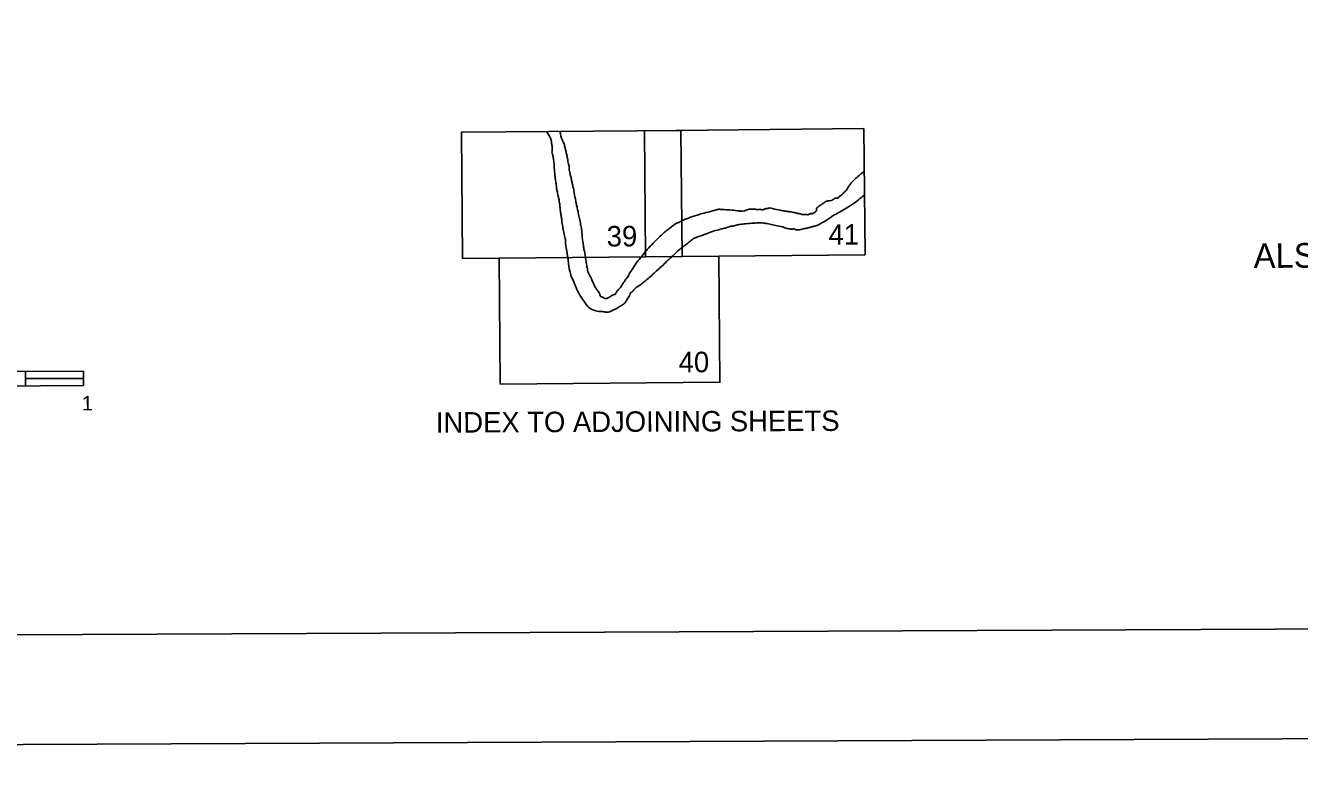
# Model space of a CAD drawing. Extents: x 3424494 to 3462436, y 522220 to 547718.
# Drawn here: x 3446695 to 3453944, y 522803 to 526994 of the extents above; entities that cross this region are included whole.
import ezdxf

# ---------------------------------------------------------------- set-up
doc = ezdxf.new("R2010")
doc.units = 0
for name, color, linetype in [('G-ANNO-NPLT', 7, 'Continuous'), ('V-ANNO-NPLT', 7, 'Continuous'), ('V-ANNO-SYMB', 7, 'Continuous'), ('V-ANNO-TEXT', 7, 'Continuous')]:
    doc.layers.add(name, color=color, linetype=linetype)

msp = doc.modelspace()

# ---------------------------------------------------------------- linework, layer by layer
at = {"layer": 'G-ANNO-NPLT'}
msp.add_lwpolyline([(3425186.3, 522803.1), (3461852.6, 522968.4), (3461743.6, 547134.8), (3425077.3, 546969.5)], close=True, dxfattribs=at)
at = {"layer": 'V-ANNO-NPLT'}
for points in [[(3449181.1, 525667.7), (3450431.3, 525678.8), (3450424.6, 526397), (3449175.1, 526385.9), (3449181.1, 525667.7)], [(3451465.9, 526407), (3450216.3, 526395)], [(3450216.3, 526395), (3450222.9, 525676.9)], [(3451473.1, 525688.9), (3451465.9, 526407)], [(3449395.6, 524951.3), (3450646.4, 524962.6), (3450639.6, 525680.8), (3449389.5, 525669.5), (3449395.6, 524951.3)], [(3450222.9, 525676.9), (3451473.1, 525688.9)]]:
    msp.add_lwpolyline(points, dxfattribs=at)
for points in [[(3449658.4, 526390.2), (3449668.9, 526376.2), (3449676.7, 526363.8), (3449679.4, 526356.8), (3449686.9, 526338.6), (3449687.7, 526331.6), (3449688.5, 526322.7), (3449689.7, 526312.9), (3449692.1, 526301.7), (3449692.2, 526290.8), (3449691.5, 526278.7), (3449690.7, 526274.1), (3449693.5, 526260.5)], [(3449734.8, 526390.7), (3449738.4, 526380), (3449741.2, 526366.1), (3449743.6, 526355.2), (3449746.3, 526349), (3449754.1, 526331.5), (3449759.3, 526319.9), (3449764.8, 526298.5), (3449769.9, 526278.3), (3449773.9, 526261.2)], [(3449693.5, 526260.5), (3449697.5, 526240.6), (3449701.4, 526216.2), (3449702.3, 526209.6), (3449703.1, 526192.8), (3449704.4, 526174.6), (3449705.6, 526161), (3449706.4, 526146.2), (3449708, 526134.5)], [(3449773.9, 526261.2), (3449778.7, 526237.9), (3449781.5, 526220), (3449785.4, 526204.1), (3449787.8, 526194), (3449789, 526183.1), (3449788.7, 526170.7), (3449789.5, 526166), (3449793.4, 526150.9), (3449796.2, 526137.3)], [(3451437.9, 526139.6), (3451451.4, 526151.7), (3451466.1, 526161.9), (3451467.9, 526163.3)], [(3449707.9, 526135.2), (3449709.2, 526122.9), (3449712.9, 526098.8), (3449715.2, 526085.2), (3449716.5, 526070), (3449717.7, 526061.1), (3449722.4, 526039.3), (3449726, 526023)], [(3449796.2, 526137.3), (3449801.3, 526118.2), (3449806.1, 526094.5), (3449811.6, 526071.6), (3449814.4, 526061.5), (3449816, 526045.6), (3449818, 526031.6), (3449819.2, 526025.4)], [(3451290.6, 526003.3), (3451298.3, 526008.7), (3451304.5, 526011.1), (3451308.4, 526011.1), (3451316.1, 526011.9), (3451321.5, 526015.8), (3451349.3, 526039.2), (3451357.8, 526049.3), (3451365.5, 526056.3), (3451370.1, 526063.3), (3451373.2, 526069.6), (3451377.8, 526077.3), (3451383.9, 526085.1), (3451395.5, 526099.9), (3451411.7, 526117), (3451437.9, 526139.6)], [(3449726, 526023), (3449730.8, 526000.8), (3449733.6, 525983), (3449735.2, 525972.1), (3449736.8, 525952.3), (3449738.8, 525935.6), (3449742.4, 525911.8), (3449746, 525889.3)], [(3449819.2, 526025.4), (3449825.2, 526000.9), (3449829.2, 525976), (3449834.7, 525953.5), (3449840.3, 525928.2), (3449847, 525894.4)], [(3451292.5, 525913.4), (3451312.6, 525922.8), (3451339.7, 525939.2), (3451377.5, 525961.8), (3451401.4, 525976.6), (3451433.9, 526000.8), (3451468.9, 526030.9)], [(3450433.1, 525884), (3450479.4, 525901.9), (3450528.9, 525918.4), (3450566.8, 525928.7), (3450619.4, 525942.1), (3450641.1, 525947.6), (3450662, 525946.2), (3450679, 525945.5), (3450702.3, 525944), (3450745.6, 525939.6), (3450767.3, 525937.3), (3450783.6, 525939), (3450790.6, 525940.6), (3450801.4, 525943.7), (3450807.6, 525946.8), (3450810.7, 525948.4), (3450816.1, 525948.4), (3450837.8, 525948.5), (3450858.7, 525945.5)], [(3450858.7, 525945.5), (3450881.1, 525945.6), (3450890.4, 525944.9), (3450896.6, 525947.2), (3450902, 525949.6), (3450909.8, 525951.2), (3450919.1, 525952.8), (3450924.5, 525954.3), (3450930.7, 525955.1), (3450944.6, 525952.1), (3450990.4, 525942.2), (3451018.3, 525936.9), (3451039.2, 525934.7), (3451050, 525933.2), (3451064.8, 525930.2), (3451083.4, 525925.6), (3451092.7, 525923.3), (3451099.7, 525922.6), (3451103.5, 525922.6), (3451111.3, 525918.7), (3451115.9, 525917.2), (3451120.6, 525917.2), (3451126, 525917.3), (3451130.7, 525918.1), (3451135.3, 525918.1), (3451143, 525917.3), (3451146.9, 525916.6), (3451153.9, 525919.7), (3451160.8, 525922.8), (3451166.3, 525922.9), (3451171.7, 525921.3), (3451175.5, 525923.7), (3451193.3, 525936.2), (3451194.8, 525939.3), (3451194.8, 525948.6), (3451196.3, 525952.5), (3451200.9, 525957.9), (3451219.5, 525972), (3451237.2, 525984.4), (3451251.9, 525993), (3451270.5, 525996.2), (3451282.9, 525998.6), (3451290.6, 526003.3)], [(3449746, 525889.3), (3449747.3, 525873.4), (3449750.1, 525856.7), (3449756.4, 525825.6), (3449762, 525795.7)], [(3449847, 525894.4), (3449853.8, 525861.8), (3449859.3, 525833.4), (3449861, 525814), (3449862.2, 525794.2)], [(3450433.3, 525884.1), (3450413.6, 525873.2), (3450397, 525866.8), (3450363, 525841.2), (3450336.1, 525821.2), (3450313.1, 525801.2), (3450283.1, 525771.7), (3450249.9, 525737.4), (3450216, 525698.3), (3450199.4, 525676.8), (3450189.3, 525665.5)], [(3450866.8, 525870.3), (3450883.8, 525869.6), (3450900.9, 525868.2), (3450929.5, 525863.7), (3450964.4, 525855.3), (3451001.6, 525847.7), (3451029.6, 525838.5), (3451045.8, 525835.5), (3451053.6, 525834.7), (3451063.6, 525835.6), (3451068.3, 525835.6), (3451072.2, 525833.3), (3451074.5, 525832.5), (3451079.9, 525831), (3451089.2, 525830.3), (3451109.4, 525832.7), (3451122.5, 525836.6), (3451127.1, 525838.2), (3451135.7, 525839), (3451144.2, 525840.6), (3451154.2, 525843.7), (3451162.7, 525846.1), (3451169.7, 525848.5), (3451178.2, 525850), (3451186.7, 525851.6), (3451197.5, 525855.6), (3451292.5, 525913.4)], [(3450433.4, 525731.4), (3450449.9, 525744.4), (3450473, 525763.1), (3450492.3, 525777.9), (3450510.1, 525787.3), (3450568.1, 525807), (3450595.9, 525818.7), (3450666.3, 525837.7), (3450691.9, 525845.5), (3450706.5, 525851), (3450729.8, 525854.2), (3450733.6, 525855.8), (3450753.7, 525860.5), (3450783.9, 525864.5), (3450825.7, 525867.8), (3450866.8, 525870.3)], [(3449762, 525795.7), (3449767.6, 525767.7), (3449767.2, 525760.3), (3449772, 525728.4), (3449777.7, 525689.8)], [(3449862.2, 525794.4), (3449864.2, 525779.4), (3449868.3, 525748.7), (3449872.7, 525720.7), (3449881.1, 525674.1)], [(3450358.7, 525666.2), (3450373.2, 525678.3), (3450392.2, 525696.7), (3450407.2, 525711.1), (3450433.4, 525731.4)], [(3449777.7, 525689.8), (3449778.4, 525684.2), (3449780.2, 525672.8)], [(3449780.2, 525672.8), (3449782.1, 525664.3), (3449786.3, 525625.1), (3449788.3, 525611.1), (3449793.7, 525589.2), (3449797.1, 525575.3), (3449812.6, 525538.1), (3449828, 525501.6), (3449848.8, 525459.2)], [(3449881.1, 525674.1), (3449883.1, 525660.7), (3449888.5, 525626.9), (3449892.6, 525603.6), (3449893.3, 525597.6), (3449899.3, 525583.7), (3449919.5, 525540.6), (3449931.5, 525515.4), (3449941.6, 525496.8), (3449946.3, 525490.2), (3449950.9, 525482.9), (3449959, 525471.6), (3449961.6, 525467.6), (3449962.3, 525464.3), (3449962.3, 525460.3)], [(3450098, 525530.6), (3450115.9, 525556.1), (3450123.9, 525567.4), (3450130.4, 525579.4), (3450137.7, 525591.4), (3450145, 525601.4), (3450150.2, 525610.1), (3450175.9, 525649.4), (3450192.7, 525669.2)], [(3450187, 525513), (3450204.4, 525525.9), (3450224.2, 525542.6), (3450250.7, 525565.3), (3450279.1, 525590.7), (3450305.6, 525614.8), (3450316.2, 525623.5), (3450341.9, 525649.5), (3450358.9, 525666.4)], [(3449939.5, 525368.5), (3449956.8, 525365.9), (3449984.7, 525364.7), (3450004.6, 525361.5), (3450011.2, 525362.2), (3450036.4, 525372.3), (3450055, 525381.7), (3450079.5, 525395.7), (3450102, 525411.1), (3450106.6, 525416.4), (3450127.7, 525449.8), (3450134.3, 525461.8), (3450134.9, 525467.1), (3450136.9, 525471.1), (3450144.2, 525476.4), (3450158.7, 525491.8), (3450187.2, 525513.2)], [(3449962.3, 525460.3), (3449967, 525452.4), (3449969, 525449.7), (3449973.7, 525448.4), (3449979.6, 525447.1), (3449983, 525445.8), (3449984.3, 525443.8), (3449986.3, 525442.5), (3449992.3, 525439.9), (3449995.6, 525439.2), (3450003.6, 525440.6), (3450046, 525462), (3450050.6, 525463.4), (3450051.9, 525464.7), (3450052.6, 525467.4), (3450053.2, 525470.1), (3450055.2, 525472.7), (3450063.8, 525485.4), (3450069.1, 525490.1), (3450073.7, 525494.7), (3450098.1, 525530.7)], [(3449848.8, 525459.2), (3449864.8, 525435.3), (3449878.2, 525416.1), (3449897.6, 525390.9), (3449939.5, 525368.5)]]:
    msp.add_spline(points, degree=3, dxfattribs=at)
at = {"layer": 'V-ANNO-SYMB'}
for p, q in [((3441745, 525002.6), (3447024.9, 525026.4)), ((3446694.9, 525025), (3446695.3, 524942)), ((3447024.9, 525026.4), (3447025.3, 524943.4)), ((3441745.3, 524919.6), (3447025.3, 524943.4)), ((3446695.1, 524983.5), (3447025.1, 524984.9))]:
    msp.add_line(p, q, dxfattribs=at)
msp.add_lwpolyline([(3427933.6, 523440.5), (3461016.5, 523589.7), (3460913.1, 546506), (3427830.3, 546356.9), (3427933.6, 523440.5)], dxfattribs=at)

# ---------------------------------------------------------------- texts
at = {"layer": 'V-ANNO-NPLT'}
for s, height, p in [('39', 117, (3450002, 525735.7)), ('41', 117, (3451264.2, 525745.4)), ('40', 117, (3450411.4, 525019.1)), ('INDEX TO ADJOINING SHEETS', 116.66, (3449030.1, 524675.4))]:
    msp.add_text(s, height=height, rotation=0.25834, dxfattribs=at).set_placement(p)
at = {"layer": 'V-ANNO-SYMB'}
msp.add_text('1', height=83, rotation=0.2583, dxfattribs=at).set_placement((3447016.1, 524801.9))
at = {"layer": 'V-ANNO-TEXT'}
msp.add_text('ALSO SOUTHWEST, SOUTH, AND PASS A LOUTRE.', height=140, rotation=0.43411, dxfattribs=at).set_placement((3453683.3, 525613))

doc.saveas('drawing.dxf')
